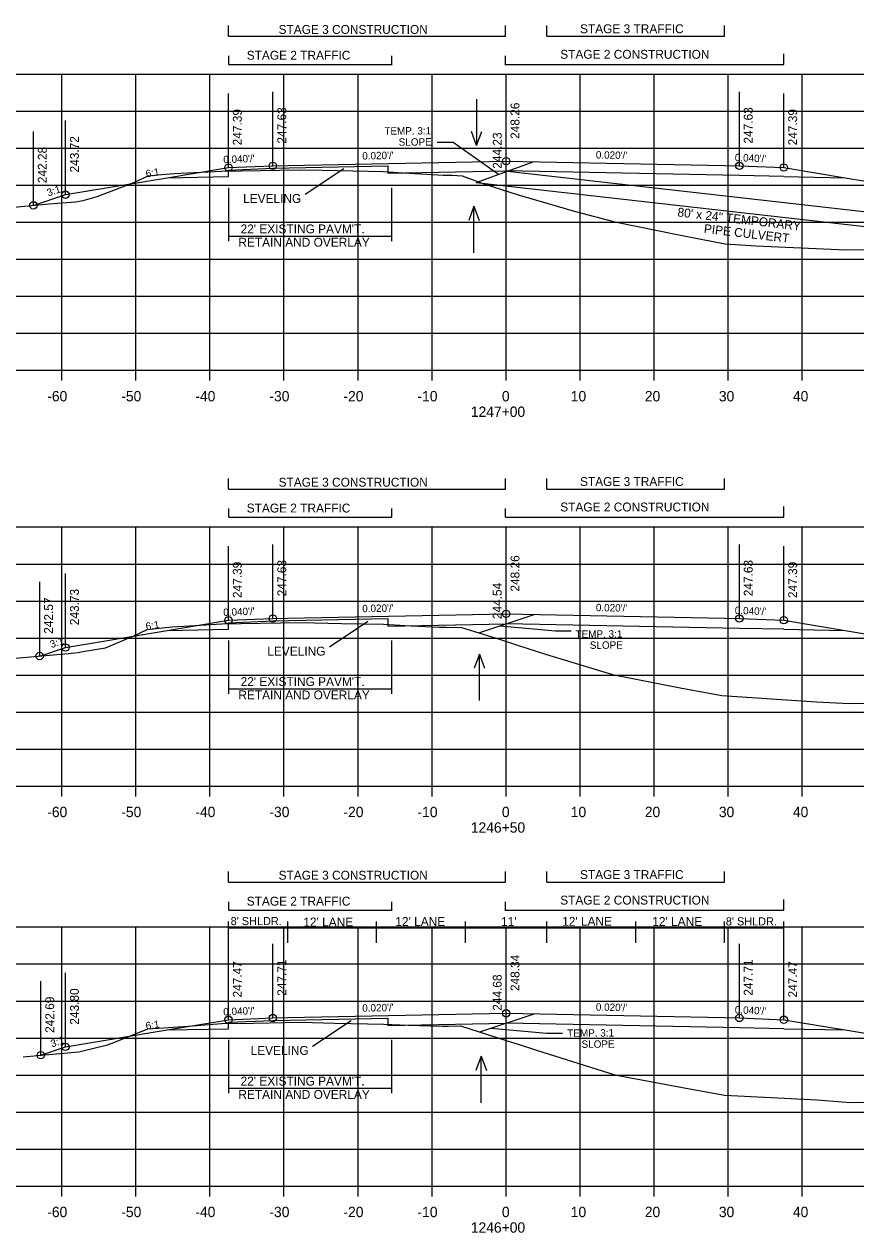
# Model space of a CAD drawing. Extents: x 1342547 to 1344156, y -1532351 to -1517216.
# Drawn here: x 1342637.8 to 1342750.1, y -1528070.7 to -1527907.4 of the extents above; entities that cross this region are included whole.
import ezdxf

# ---------------------------------------------------------------- set-up
doc = ezdxf.new("R2010")
doc.units = 0
for name, color, linetype in [('R_Alt Surface', 7, 'Continuous'), ('R_Axis', 7, 'Continuous'), ('R_Axis Annot', 7, 'Continuous'), ('R_Draft', 7, 'Continuous'), ('R_Exist Surface', 7, 'Continuous'), ('R_Fin Surface', 7, 'Continuous'), ('R_Grid', 7, 'Continuous'), ('R_No Plot', 7, 'Continuous'), ('R_Water', 7, 'Continuous'), ('R_Xsect Elev', 7, 'Continuous'), ('R_Xsect Slope', 7, 'Continuous')]:
    doc.layers.add(name, color=color, linetype=linetype)

msp = doc.modelspace()

# ---------------------------------------------------------------- linework, layer by layer
at = {"layer": 'R_Alt Surface'}
for points in [[(1342665.37, -1527928), (1342665.37, -1527927.12), (1342671.37, -1527926.88), (1342686.91, -1527926.57)], [(1342686.91, -1527926.57), (1342686.91, -1527927.57), (1342702.87, -1527927.25)], [(1342740.37, -1527928), (1342734.37, -1527927.88), (1342702.87, -1527927.25)], [(1342657.09, -1527928.17), (1342665.37, -1527928)], [(1342740.37, -1527928), (1342748.64, -1527928.17)], [(1342665.37, -1527989.17), (1342665.37, -1527988.29), (1342671.37, -1527988.05), (1342686.9, -1527987.73)], [(1342686.9, -1527987.73), (1342686.9, -1527988.73), (1342702.87, -1527988.42)], [(1342657.09, -1527989.33), (1342665.37, -1527989.17)], [(1342740.37, -1527989.17), (1342734.37, -1527989.05), (1342702.87, -1527988.42)], [(1342740.37, -1527989.17), (1342748.64, -1527989.33)], [(1342665.37, -1528043.14), (1342665.37, -1528042.26), (1342671.37, -1528042.02), (1342686.9, -1528041.71)], [(1342686.9, -1528041.71), (1342686.9, -1528042.71), (1342702.87, -1528042.39)], [(1342657.09, -1528043.3), (1342665.37, -1528043.14)], [(1342740.37, -1528043.14), (1342734.37, -1528043.02), (1342702.87, -1528042.39)], [(1342740.37, -1528043.14), (1342748.64, -1528043.3)]]:
    msp.add_lwpolyline(points, dxfattribs=at)
at = {"layer": 'R_Axis'}
for p, q in [((1342562.87, -1527954.18), (1342842.87, -1527954.18)), ((1342642.87, -1527955.58), (1342642.87, -1527954.18)), ((1342652.87, -1527955.58), (1342652.87, -1527954.18)), ((1342662.87, -1527955.58), (1342662.87, -1527954.18)), ((1342672.87, -1527955.58), (1342672.87, -1527954.18)), ((1342682.87, -1527955.58), (1342682.87, -1527954.18)), ((1342692.87, -1527955.58), (1342692.87, -1527954.18)), ((1342702.87, -1527955.58), (1342702.87, -1527954.18)), ((1342712.87, -1527955.58), (1342712.87, -1527954.18)), ((1342722.87, -1527955.58), (1342722.87, -1527954.18)), ((1342732.87, -1527955.58), (1342732.87, -1527954.18)), ((1342742.87, -1527955.58), (1342742.87, -1527954.18)), ((1342562.87, -1528010.35), (1342842.87, -1528010.35)), ((1342642.87, -1528011.75), (1342642.87, -1528010.35)), ((1342652.87, -1528011.75), (1342652.87, -1528010.35)), ((1342662.87, -1528011.75), (1342662.87, -1528010.35)), ((1342672.87, -1528011.75), (1342672.87, -1528010.35)), ((1342682.87, -1528011.75), (1342682.87, -1528010.35)), ((1342692.87, -1528011.75), (1342692.87, -1528010.35)), ((1342702.87, -1528011.75), (1342702.87, -1528010.35)), ((1342712.87, -1528011.75), (1342712.87, -1528010.35)), ((1342722.87, -1528011.75), (1342722.87, -1528010.35)), ((1342732.87, -1528011.75), (1342732.87, -1528010.35)), ((1342742.87, -1528011.75), (1342742.87, -1528010.35)), ((1342562.87, -1528064.39), (1342842.87, -1528064.39)), ((1342642.87, -1528065.79), (1342642.87, -1528064.39)), ((1342652.87, -1528065.79), (1342652.87, -1528064.39)), ((1342662.87, -1528065.79), (1342662.87, -1528064.39)), ((1342672.87, -1528065.79), (1342672.87, -1528064.39)), ((1342682.87, -1528065.79), (1342682.87, -1528064.39)), ((1342692.87, -1528065.79), (1342692.87, -1528064.39)), ((1342702.87, -1528065.79), (1342702.87, -1528064.39)), ((1342712.87, -1528065.79), (1342712.87, -1528064.39)), ((1342722.87, -1528065.79), (1342722.87, -1528064.39)), ((1342732.87, -1528065.79), (1342732.87, -1528064.39)), ((1342742.87, -1528065.79), (1342742.87, -1528064.39))]:
    msp.add_line(p, q, dxfattribs=at)
at = {"layer": 'R_Draft'}
for p, q in [((1342665.37, -1527909.05), (1342665.37, -1527907.62)), ((1342702.78, -1527909.05), (1342702.78, -1527907.62)), ((1342708.37, -1527909.05), (1342708.37, -1527907.62)), ((1342732.37, -1527909.05), (1342732.37, -1527907.62)), ((1342665.37, -1527909.05), (1342702.78, -1527909.05)), ((1342708.37, -1527909.05), (1342732.37, -1527909.05)), ((1342665.44, -1527912.85), (1342665.44, -1527911.7)), ((1342687.45, -1527912.94), (1342687.45, -1527911.7)), ((1342702.78, -1527912.94), (1342702.78, -1527911.7)), ((1342740.38, -1527912.85), (1342740.38, -1527911.42)), ((1342665.44, -1527912.85), (1342687.45, -1527912.85)), ((1342702.78, -1527912.85), (1342740.38, -1527912.85)), ((1342698.82, -1527928.82), (1342706.64, -1527925.99)), ((1342665.37, -1527929.52), (1342665.37, -1527936.72)), ((1342687.37, -1527929.52), (1342687.37, -1527936.72)), ((1342665.37, -1527936.04), (1342687.37, -1527936.04)), ((1342665.37, -1527970.22), (1342665.37, -1527968.79)), ((1342702.78, -1527970.22), (1342702.78, -1527968.79)), ((1342708.37, -1527970.22), (1342708.37, -1527968.79)), ((1342732.37, -1527970.22), (1342732.37, -1527968.79)), ((1342665.37, -1527970.22), (1342702.78, -1527970.22)), ((1342708.37, -1527970.22), (1342732.37, -1527970.22)), ((1342665.44, -1527974.02), (1342665.44, -1527972.87)), ((1342687.45, -1527974.02), (1342687.45, -1527972.87)), ((1342702.78, -1527974.02), (1342702.78, -1527972.87)), ((1342740.38, -1527974.02), (1342740.38, -1527972.59)), ((1342665.44, -1527974.02), (1342687.45, -1527974.02)), ((1342702.78, -1527974.02), (1342740.38, -1527974.02)), ((1342699.19, -1527989.64), (1342706.64, -1527987.16)), ((1342665.37, -1527990.68), (1342665.37, -1527997.88)), ((1342687.37, -1527990.68), (1342687.37, -1527997.88)), ((1342665.37, -1527997.21), (1342687.37, -1527997.21)), ((1342665.37, -1528023.33), (1342665.37, -1528021.9)), ((1342702.78, -1528023.33), (1342702.78, -1528021.9)), ((1342708.37, -1528023.33), (1342708.37, -1528021.9)), ((1342732.37, -1528023.33), (1342732.37, -1528021.9)), ((1342665.37, -1528023.33), (1342702.78, -1528023.33)), ((1342708.37, -1528023.33), (1342732.37, -1528023.33)), ((1342665.44, -1528027.12), (1342665.44, -1528025.98)), ((1342687.45, -1528027.22), (1342687.45, -1528025.98)), ((1342702.78, -1528027.22), (1342702.78, -1528025.98)), ((1342740.38, -1528027.12), (1342740.38, -1528025.69)), ((1342665.44, -1528027.12), (1342687.45, -1528027.12)), ((1342702.78, -1528027.12), (1342740.38, -1528027.12)), ((1342699.33, -1528043.57), (1342706.64, -1528041.13)), ((1342665.37, -1528044.65), (1342665.37, -1528051.85)), ((1342687.37, -1528044.65), (1342687.37, -1528051.85)), ((1342665.37, -1528051.18), (1342687.37, -1528051.18))]:
    msp.add_line(p, q, dxfattribs=at)
at = {"layer": 'R_Exist Surface'}
for points in [[(1342634.44, -1527932.33), (1342641.16, -1527931.7), (1342644.7, -1527931.4), (1342645.74, -1527931.25), (1342647.64, -1527930.72), (1342652.61, -1527928.79), (1342654.52, -1527927.89), (1342656.32, -1527927.73), (1342658.1, -1527927.6), (1342659.84, -1527927.52), (1342664.45, -1527927.29), (1342672.33, -1527927.16), (1342675.13, -1527927.1), (1342678.03, -1527927.16), (1342686.31, -1527927.33), (1342688.23, -1527927.45), (1342693.65, -1527927.79), (1342694.39, -1527927.8), (1342695.57, -1527927.83), (1342696.94, -1527927.89), (1342700.01, -1527929.02), (1342704.48, -1527930.48), (1342712.23, -1527932.74), (1342717.55, -1527934.13), (1342726.19, -1527935.87), (1342732.44, -1527937.11), (1342736.59, -1527937.38), (1342748.78, -1527937.9), (1342774.47, -1527937.82)], [(1342635.07, -1527993.21), (1342643.71, -1527992.43), (1342645.08, -1527992.31), (1342645.7, -1527992.16), (1342648.77, -1527991.66), (1342652.6, -1527990.04), (1342654.4, -1527989.2), (1342655.2, -1527989.13), (1342655.96, -1527989.04), (1342657.77, -1527988.83), (1342660.89, -1527988.66), (1342664.45, -1527988.44), (1342669.64, -1527988.35), (1342675.13, -1527988.26), (1342680.64, -1527988.37), (1342686.33, -1527988.5), (1342690.03, -1527988.69), (1342693.87, -1527988.87), (1342694.76, -1527988.87), (1342696.86, -1527988.91), (1342702.13, -1527990.57), (1342704.42, -1527991.3), (1342708.18, -1527992.51), (1342717.23, -1527995.3), (1342726.37, -1527997.08), (1342732, -1527998.13), (1342744.79, -1527998.95), (1342749.22, -1527999.19), (1342765.99, -1527999)], [(1342637.65, -1528046.92), (1342645.13, -1528046.24), (1342645.54, -1528046.18), (1342649.04, -1528045.33), (1342649.89, -1528044.98), (1342654.48, -1528043.17), (1342656.64, -1528043.03), (1342657.26, -1528042.95), (1342659.99, -1528042.77), (1342664.45, -1528042.44), (1342668.73, -1528042.37), (1342675.17, -1528042.26), (1342679.73, -1528042.37), (1342686.36, -1528042.53), (1342689.66, -1528042.65), (1342694.25, -1528042.79), (1342695.06, -1528042.79), (1342696.73, -1528042.73), (1342703.02, -1528044.76), (1342704.48, -1528045.23), (1342706.98, -1528046.03), (1342717.54, -1528049.36), (1342726.69, -1528051.09), (1342732.38, -1528052.1), (1342744.87, -1528052.76), (1342749.37, -1528053.1), (1342758.87, -1528053.04)]]:
    msp.add_lwpolyline(points, dxfattribs=at)
at = {"layer": 'R_Fin Surface'}
for points in [[(1342639.03, -1527931.9), (1342643.37, -1527930.45), (1342657.09, -1527928.17), (1342665.37, -1527926.79), (1342671.37, -1527926.55), (1342673.37, -1527926.51), (1342702.87, -1527925.92), (1342732.37, -1527926.51), (1342734.37, -1527926.55), (1342740.37, -1527926.79), (1342748.64, -1527928.17), (1342762.37, -1527930.45), (1342784.26, -1527937.75)], [(1342639.88, -1527992.78), (1342643.37, -1527991.62), (1342657.09, -1527989.33), (1342665.37, -1527987.95), (1342671.37, -1527987.71), (1342673.37, -1527987.67), (1342702.87, -1527987.08), (1342732.37, -1527987.67), (1342734.37, -1527987.71), (1342740.37, -1527987.95), (1342748.64, -1527989.33), (1342762.37, -1527991.62), (1342783.96, -1527998.82)], [(1342640.04, -1528046.7), (1342643.37, -1528045.59), (1342657.09, -1528043.3), (1342665.37, -1528041.92), (1342671.37, -1528041.68), (1342673.37, -1528041.64), (1342702.87, -1528041.05), (1342732.37, -1528041.64), (1342734.37, -1528041.68), (1342740.37, -1528041.92), (1342748.64, -1528043.3), (1342762.37, -1528045.59), (1342784.36, -1528052.92)]]:
    msp.add_lwpolyline(points, dxfattribs=at)
at = {"layer": 'R_Grid'}
for p, q in [((1342562.87, -1527914.18), (1342842.87, -1527914.18)), ((1342642.87, -1527954.18), (1342642.87, -1527914.18)), ((1342652.87, -1527954.18), (1342652.87, -1527914.18)), ((1342662.87, -1527954.18), (1342662.87, -1527914.18)), ((1342672.87, -1527954.18), (1342672.87, -1527914.18)), ((1342682.87, -1527954.18), (1342682.87, -1527914.18)), ((1342692.87, -1527954.18), (1342692.87, -1527914.18)), ((1342702.87, -1527954.18), (1342702.87, -1527914.18)), ((1342712.87, -1527954.18), (1342712.87, -1527914.18)), ((1342722.87, -1527954.18), (1342722.87, -1527914.18)), ((1342732.87, -1527954.18), (1342732.87, -1527914.18)), ((1342742.87, -1527954.18), (1342742.87, -1527914.18)), ((1342562.87, -1527919.18), (1342842.87, -1527919.18)), ((1342562.87, -1527924.18), (1342842.87, -1527924.18)), ((1342562.87, -1527929.18), (1342842.87, -1527929.18)), ((1342562.87, -1527934.18), (1342842.87, -1527934.18)), ((1342562.87, -1527939.18), (1342842.87, -1527939.18)), ((1342562.87, -1527944.18), (1342842.87, -1527944.18)), ((1342562.87, -1527949.18), (1342842.87, -1527949.18)), ((1342562.87, -1527954.18), (1342842.87, -1527954.18)), ((1342562.87, -1527975.35), (1342842.87, -1527975.35)), ((1342642.87, -1528010.35), (1342642.87, -1527975.35)), ((1342652.87, -1528010.35), (1342652.87, -1527975.35)), ((1342662.87, -1528010.35), (1342662.87, -1527975.35)), ((1342672.87, -1528010.35), (1342672.87, -1527975.35)), ((1342682.87, -1528010.35), (1342682.87, -1527975.35)), ((1342692.87, -1528010.35), (1342692.87, -1527975.35)), ((1342702.87, -1528010.35), (1342702.87, -1527975.35)), ((1342712.87, -1528010.35), (1342712.87, -1527975.35)), ((1342722.87, -1528010.35), (1342722.87, -1527975.35)), ((1342732.87, -1528010.35), (1342732.87, -1527975.35)), ((1342742.87, -1528010.35), (1342742.87, -1527975.35)), ((1342562.87, -1527980.35), (1342842.87, -1527980.35)), ((1342562.87, -1527985.35), (1342842.87, -1527985.35)), ((1342562.87, -1527990.35), (1342842.87, -1527990.35)), ((1342562.87, -1527995.35), (1342842.87, -1527995.35)), ((1342562.87, -1528000.35), (1342842.87, -1528000.35)), ((1342562.87, -1528005.35), (1342842.87, -1528005.35)), ((1342562.87, -1528010.35), (1342842.87, -1528010.35)), ((1342562.87, -1528029.39), (1342842.87, -1528029.39)), ((1342642.87, -1528064.39), (1342642.87, -1528029.39)), ((1342652.87, -1528064.39), (1342652.87, -1528029.39)), ((1342662.87, -1528064.39), (1342662.87, -1528029.39)), ((1342672.87, -1528064.39), (1342672.87, -1528029.39)), ((1342682.87, -1528064.39), (1342682.87, -1528029.39)), ((1342692.87, -1528064.39), (1342692.87, -1528029.39)), ((1342702.87, -1528064.39), (1342702.87, -1528029.39)), ((1342712.87, -1528064.39), (1342712.87, -1528029.39)), ((1342722.87, -1528064.39), (1342722.87, -1528029.39)), ((1342732.87, -1528064.39), (1342732.87, -1528029.39)), ((1342742.87, -1528064.39), (1342742.87, -1528029.39)), ((1342562.87, -1528034.39), (1342842.87, -1528034.39)), ((1342562.87, -1528039.39), (1342842.87, -1528039.39)), ((1342562.87, -1528044.39), (1342842.87, -1528044.39)), ((1342562.87, -1528049.39), (1342842.87, -1528049.39)), ((1342562.87, -1528054.39), (1342842.87, -1528054.39)), ((1342562.87, -1528059.39), (1342842.87, -1528059.39)), ((1342562.87, -1528064.39), (1342842.87, -1528064.39))]:
    msp.add_line(p, q, dxfattribs=at)
at = {"layer": 'R_No Plot'}
for centre in [(1342702.87, -1527925.92), (1342665.37, -1527926.79), (1342671.37, -1527926.55), (1342734.37, -1527926.55), (1342740.37, -1527926.79), (1342643.37, -1527930.45), (1342639.03, -1527931.9), (1342665.37, -1527987.95), (1342671.37, -1527987.71), (1342702.87, -1527987.08), (1342734.37, -1527987.71), (1342740.37, -1527987.95), (1342643.37, -1527991.62), (1342639.88, -1527992.78), (1342665.37, -1528041.92), (1342671.37, -1528041.68), (1342702.87, -1528041.05), (1342734.37, -1528041.68), (1342740.37, -1528041.92), (1342640.04, -1528046.7), (1342643.37, -1528045.59)]:
    msp.add_circle(centre, 0.5, dxfattribs=at)
at = {"layer": 'R_Water'}
for p, q in [((1342698.89, -1527917.54), (1342698.89, -1527923.83)), ((1342698.89, -1527923.83), (1342698.19, -1527921.91)), ((1342698.89, -1527923.83), (1342699.59, -1527921.91)), ((1342698.52, -1527932.01), (1342697.82, -1527933.93)), ((1342698.52, -1527938.29), (1342698.52, -1527932.01)), ((1342698.52, -1527932.01), (1342699.22, -1527933.93)), ((1342699.27, -1527992.51), (1342698.57, -1527994.44)), ((1342699.27, -1527998.8), (1342699.27, -1527992.51)), ((1342699.27, -1527992.51), (1342699.97, -1527994.44)), ((1342699.5, -1528046.85), (1342698.8, -1528048.78)), ((1342699.5, -1528053.14), (1342699.5, -1528046.85)), ((1342699.5, -1528046.85), (1342700.2, -1528048.78))]:
    msp.add_line(p, q, dxfattribs=at)
for points in [[(1342703.06, -1527927.29), (1342778.23, -1527935.79)], [(1342698.82, -1527928.82), (1342778.01, -1527937.78)]]:
    msp.add_lwpolyline(points, dxfattribs=at)
at = {"layer": 'R_Xsect Elev'}
for p, q in [((1342702.87, -1527925.92), (1342702.87, -1527915.92)), ((1342665.37, -1527926.79), (1342665.37, -1527916.79)), ((1342671.37, -1527926.55), (1342671.37, -1527916.55)), ((1342734.37, -1527926.55), (1342734.37, -1527916.55)), ((1342740.37, -1527926.79), (1342740.37, -1527916.79)), ((1342643.37, -1527930.45), (1342643.37, -1527920.45)), ((1342702.87, -1527929.95), (1342702.87, -1527919.95)), ((1342639.03, -1527931.9), (1342639.03, -1527921.9)), ((1342695.72, -1527923.39), (1342693.58, -1527923.39)), ((1342701.84, -1527927.73), (1342695.72, -1527923.39)), ((1342680.94, -1527926.96), (1342675.74, -1527930.45)), ((1342665.37, -1527987.95), (1342665.37, -1527977.95)), ((1342671.37, -1527987.71), (1342671.37, -1527977.71)), ((1342702.87, -1527987.08), (1342702.87, -1527977.08)), ((1342734.37, -1527987.71), (1342734.37, -1527977.71)), ((1342740.37, -1527987.95), (1342740.37, -1527977.95)), ((1342702.87, -1527990.8), (1342702.87, -1527980.8)), ((1342639.88, -1527992.78), (1342639.88, -1527982.78)), ((1342643.37, -1527991.62), (1342643.37, -1527981.62)), ((1342684.2, -1527988.11), (1342679.01, -1527991.6)), ((1342702.05, -1527988.69), (1342709.53, -1527989.36)), ((1342709.53, -1527989.36), (1342711.67, -1527989.36)), ((1342665.37, -1528041.92), (1342665.37, -1528028.67)), ((1342673.37, -1528031.53), (1342673.37, -1528028.67)), ((1342685.37, -1528031.53), (1342685.37, -1528028.67)), ((1342697.37, -1528031.53), (1342697.37, -1528028.67)), ((1342708.37, -1528031.53), (1342708.37, -1528028.67)), ((1342720.37, -1528031.53), (1342720.37, -1528028.67)), ((1342732.37, -1528031.53), (1342732.37, -1528028.67)), ((1342740.37, -1528041.92), (1342740.37, -1528028.67)), ((1342740.37, -1528029.53), (1342665.37, -1528029.53)), ((1342665.37, -1528041.92), (1342665.37, -1528031.92)), ((1342665.37, -1528041.92), (1342665.37, -1528031.92)), ((1342671.37, -1528041.68), (1342671.37, -1528031.68)), ((1342702.87, -1528041.05), (1342702.87, -1528031.05)), ((1342734.37, -1528041.68), (1342734.37, -1528031.68)), ((1342740.37, -1528041.92), (1342740.37, -1528031.92)), ((1342740.37, -1528041.92), (1342740.37, -1528031.92)), ((1342702.87, -1528044.71), (1342702.87, -1528034.71)), ((1342640.04, -1528046.7), (1342640.04, -1528036.7)), ((1342643.37, -1528045.59), (1342643.37, -1528035.59)), ((1342681.94, -1528042.06), (1342676.74, -1528045.55)), ((1342700.85, -1528043.06), (1342708.33, -1528043.73)), ((1342708.33, -1528043.73), (1342710.47, -1528043.73))]:
    msp.add_line(p, q, dxfattribs=at)

# ---------------------------------------------------------------- texts
at = {"layer": 'R_Axis Annot'}
for s, p in [('-60', (1342640.9, -1527958.38)), ('-50', (1342650.9, -1527958.38)), ('-40', (1342660.9, -1527958.38)), ('-30', (1342670.9, -1527958.38)), ('-20', (1342680.9, -1527958.38)), ('-10', (1342690.9, -1527958.38)), ('0', (1342702.3, -1527958.38)), ('10', (1342711.6, -1527958.38)), ('20', (1342721.6, -1527958.38)), ('30', (1342731.6, -1527958.38)), ('40', (1342741.6, -1527958.38)), ('1247+00', (1342698.1, -1527960.48)), ('-60', (1342640.9, -1528014.55)), ('-50', (1342650.9, -1528014.55)), ('-40', (1342660.9, -1528014.55)), ('-30', (1342670.9, -1528014.55)), ('-20', (1342680.9, -1528014.55)), ('-10', (1342690.9, -1528014.55)), ('0', (1342702.3, -1528014.55)), ('10', (1342711.6, -1528014.55)), ('20', (1342721.6, -1528014.55)), ('30', (1342731.6, -1528014.55)), ('40', (1342741.6, -1528014.55)), ('1246+50', (1342698.1, -1528016.65)), ('-60', (1342640.9, -1528068.59)), ('-50', (1342650.9, -1528068.59)), ('-40', (1342660.9, -1528068.59)), ('-30', (1342670.9, -1528068.59)), ('-20', (1342680.9, -1528068.59)), ('-10', (1342690.9, -1528068.59)), ('0', (1342702.3, -1528068.59)), ('10', (1342711.6, -1528068.59)), ('20', (1342721.6, -1528068.59)), ('30', (1342731.6, -1528068.59)), ('40', (1342741.6, -1528068.59)), ('1246+00', (1342698.1, -1528070.69))]:
    msp.add_text(s, height=1.4, dxfattribs=at).set_placement(p)
at = {"layer": 'R_Draft'}
for s, p in [('STAGE 3 CONSTRUCTION', (1342672.14, -1527908.73)), ('STAGE 3 TRAFFIC', (1342712.85, -1527908.64)), ('STAGE 2 TRAFFIC', (1342667.84, -1527912.22)), ('STAGE 2 CONSTRUCTION', (1342710.18, -1527912.09)), ("22' EXISTING PAVM'T.", (1342667.01, -1527935.68)), ('RETAIN AND OVERLAY', (1342666.71, -1527937.48)), ('STAGE 3 CONSTRUCTION', (1342672.14, -1527969.9)), ('STAGE 3 TRAFFIC', (1342712.85, -1527969.81)), ('STAGE 2 TRAFFIC', (1342667.84, -1527973.39)), ('STAGE 2 CONSTRUCTION', (1342710.18, -1527973.25)), ("22' EXISTING PAVM'T.", (1342667.01, -1527996.84)), ('RETAIN AND OVERLAY', (1342666.71, -1527998.64)), ('STAGE 3 CONSTRUCTION', (1342672.14, -1528023)), ('STAGE 3 TRAFFIC', (1342712.85, -1528022.91)), ('STAGE 2 TRAFFIC', (1342667.84, -1528026.5)), ('STAGE 2 CONSTRUCTION', (1342710.18, -1528026.36)), ("22' EXISTING PAVM'T.", (1342667.01, -1528050.81)), ('RETAIN AND OVERLAY', (1342666.71, -1528052.61))]:
    msp.add_text(s, height=1.2, dxfattribs=at).set_placement(p)
at = {"layer": 'R_Water'}
for s, p in [('80\' x 24" TEMPORARY', (1342725.96, -1527933.38)), ('PIPE CULVERT', (1342729.53, -1527935.61))]:
    msp.add_text(s, height=1.2, rotation=353.3736, dxfattribs=at).set_placement(p)
at = {"layer": 'R_Xsect Elev'}
for s, p in [('247.39', (1342667.17, -1527923.79)), ('247.63', (1342673.17, -1527923.55)), ('248.26', (1342704.67, -1527922.92)), ('247.63', (1342736.17, -1527923.55)), ('247.39', (1342742.17, -1527923.79)), ('244.23', (1342702.27, -1527926.95)), ('242.28', (1342640.83, -1527928.9)), ('243.72', (1342645.17, -1527927.45)), ('248.26', (1342704.67, -1527984.08)), ('247.39', (1342667.17, -1527984.95)), ('247.63', (1342673.17, -1527984.71)), ('247.63', (1342736.17, -1527984.71)), ('247.39', (1342742.17, -1527984.95)), ('244.54', (1342702.27, -1527987.8)), ('243.73', (1342645.17, -1527988.62)), ('242.57', (1342641.68, -1527989.78)), ('248.34', (1342704.67, -1528038.05)), ('247.47', (1342667.17, -1528038.92)), ('247.71', (1342673.17, -1528038.68)), ('247.71', (1342736.17, -1528038.68)), ('247.47', (1342742.17, -1528038.92)), ('244.68', (1342702.27, -1528040.71)), ('243.80', (1342645.17, -1528042.59)), ('242.69', (1342641.84, -1528043.7))]:
    msp.add_text(s, height=1.2, rotation=90, dxfattribs=at).set_placement(p)
for s, height, p in [('LEVELING', 1.2, (1342667.35, -1527931.57)), ('LEVELING', 1.2, (1342670.62, -1527992.72)), ("8' SHLDR.", 1.1, (1342665.67, -1528029.14)), ("12' LANE", 1.2, (1342675.48, -1528029.32)), ("12' LANE", 1.2, (1342687.91, -1528029.26)), ("11'", 1.2, (1342702.18, -1528029.26)), ("12' LANE", 1.2, (1342710.44, -1528029.23)), ("12' LANE", 1.2, (1342722.61, -1528029.25)), ("8' SHLDR.", 1.1, (1342732.54, -1528029.18)), ('LEVELING', 1.2, (1342668.36, -1528046.67))]:
    msp.add_text(s, height=height, dxfattribs=at).set_placement(p)
at = {"layer": 'R_Xsect Slope'}
for s, rotation, p in [('TEMP. 3:1', 0.3758, (1342686.43, -1527922.35)), ('SLOPE', 0.3758, (1342688.36, -1527923.84)), ("0.040'/'", 2.2906, (1342664.69, -1527926.21)), ("0.020'/'", 1.1458, (1342683.45, -1527925.71)), ("0.020'/'", 358.8542, (1342714.98, -1527925.56)), ("0.040'/'", 357.7093, (1342733.74, -1527925.92)), ('6:1', 9.4623, (1342654.28, -1527928.13)), ('3:1', 18.4349, (1342641.04, -1527930.7)), ("0.040'/'", 2.2906, (1342664.69, -1527987.38)), ("0.020'/'", 1.1458, (1342683.45, -1527986.87)), ("0.020'/'", 358.8542, (1342714.98, -1527986.72)), ("0.040'/'", 357.7094, (1342733.74, -1527987.09)), ('6:1', 9.4623, (1342654.28, -1527989.29)), ('TEMP. 3:1', 0.3758, (1342712.25, -1527990.33)), ('3:1', 18.4349, (1342641.47, -1527991.72)), ('SLOPE', 0.3758, (1342714.18, -1527991.82)), ("0.040'/'", 2.2906, (1342664.69, -1528041.35)), ("0.020'/'", 1.1458, (1342683.45, -1528040.84)), ("0.020'/'", 358.8542, (1342714.98, -1528040.69)), ("0.040'/'", 357.7094, (1342733.74, -1528041.06)), ('6:1', 9.4623, (1342654.28, -1528043.26)), ('TEMP. 3:1', 0.3758, (1342711.13, -1528044.23)), ('3:1', 18.4349, (1342641.54, -1528045.67)), ('SLOPE', 0.3758, (1342713.06, -1528045.72))]:
    msp.add_text(s, height=1, rotation=rotation, dxfattribs=at).set_placement(p)

doc.saveas('drawing.dxf')
